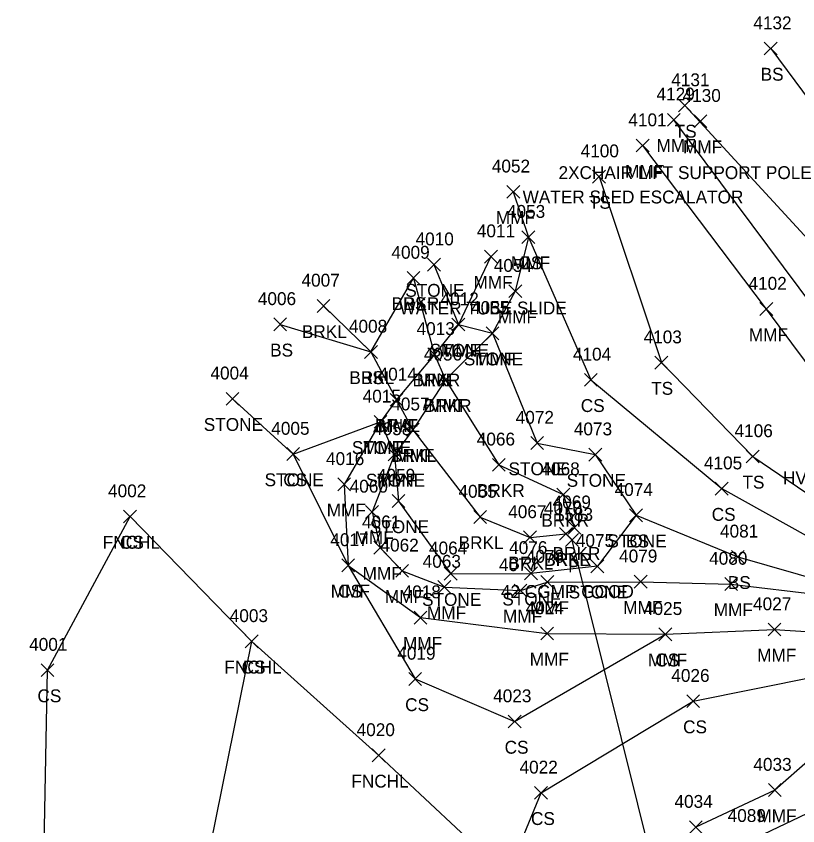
# Model space of a CAD drawing. Extents: x 49137 to 50946, y 9590 to 10709.
# Drawn here: x 49902.4 to 50023.9, y 10574.6 to 10700.6 of the extents above; entities that cross this region are included whole.
import ezdxf

# ---------------------------------------------------------------- set-up
doc = ezdxf.new("R2010")
doc.units = 0
for name, color, linetype in [('C_A', 7, 'Continuous'), ('D_A', 7, 'Continuous'), ('D_C', 7, 'Continuous'), ('D_I', 7, 'Continuous'), ('D_TIC', 7, 'Continuous'), ('DCP', 7, 'Continuous'), ('L_A', 7, 'Continuous'), ('L_C', 7, 'Continuous'), ('L_I', 7, 'Continuous'), ('L_TIC', 7, 'Continuous'), ('LASF', 7, 'Continuous'), ('LAWE', 7, 'Continuous'), ('LDEFAULT', 7, 'Continuous'), ('LELB', 7, 'Continuous'), ('LFNC', 7, 'Continuous')]:
    doc.layers.add(name, color=color, linetype=linetype)

msp = doc.modelspace()

# ---------------------------------------------------------------- linework, layer by layer
at = {"layer": 'D_TIC'}
for points in [[(49987.85, 10618.09), (49989.85, 10620.09)], [(49989.85, 10618.09), (49987.85, 10620.09)]]:
    msp.add_lwpolyline(points, dxfattribs=at)
at = {"layer": 'DCP'}
msp.add_lwpolyline([(50149.42, 9973.37), (49988.85, 10619.09)], dxfattribs=at)
at = {"layer": 'L_TIC'}
for points in [[(50018.73, 10694.53), (50020.73, 10696.53)], [(50020.73, 10694.53), (50018.73, 10696.53)], [(50005.39, 10685.67), (50007.39, 10687.67)], [(50007.39, 10685.67), (50005.39, 10687.67)], [(50003.68, 10683.45), (50005.68, 10685.45)], [(50005.68, 10683.45), (50003.68, 10685.45)], [(50007.81, 10683.23), (50009.81, 10685.23)], [(50009.81, 10683.23), (50007.81, 10685.23)], [(49998.81, 10679.44), (50000.81, 10681.44)], [(50000.81, 10679.44), (49998.81, 10681.44)], [(49992.04, 10674.61), (49994.04, 10676.61)], [(49994.04, 10674.61), (49992.04, 10676.61)], [(49978.71, 10672.25), (49980.71, 10674.25)], [(49980.71, 10672.25), (49978.71, 10674.25)], [(49981.06, 10665.2), (49983.06, 10667.2)], [(49983.06, 10665.2), (49981.06, 10667.2)], [(49981.06, 10665.2), (49983.06, 10667.2)], [(49983.06, 10665.2), (49981.06, 10667.2)], [(49975.24, 10662.17), (49977.24, 10664.17)], [(49977.24, 10662.17), (49975.24, 10664.17)], [(49966.37, 10660.92), (49968.37, 10662.92)], [(49968.37, 10660.92), (49966.37, 10662.92)], [(49963.19, 10658.84), (49965.19, 10660.84)], [(49965.19, 10658.84), (49963.19, 10660.84)], [(49963.19, 10658.84), (49965.19, 10660.84)], [(49965.19, 10658.84), (49963.19, 10660.84)], [(49979.02, 10656.8), (49981.02, 10658.8)], [(49981.02, 10656.8), (49979.02, 10658.8)], [(49949.2, 10654.5), (49951.2, 10656.5)], [(49951.2, 10654.5), (49949.2, 10656.5)], [(50018.05, 10654.01), (50020.05, 10656.01)], [(50020.05, 10654.01), (50018.05, 10656.01)], [(49942.46, 10651.63), (49944.46, 10653.63)], [(49944.46, 10651.63), (49942.46, 10653.63)], [(49970.17, 10651.6), (49972.17, 10653.6)], [(49972.17, 10651.6), (49970.17, 10653.6)], [(49970.17, 10651.6), (49972.17, 10653.6)], [(49972.17, 10651.6), (49970.17, 10653.6)], [(49975.48, 10650.25), (49977.48, 10652.25)], [(49977.48, 10650.25), (49975.48, 10652.25)], [(49975.48, 10650.25), (49977.48, 10652.25)], [(49977.48, 10650.25), (49975.48, 10652.25)], [(49956.57, 10647.34), (49958.57, 10649.34)], [(49958.57, 10647.34), (49956.57, 10649.34)], [(49956.57, 10647.34), (49958.57, 10649.34)], [(49958.57, 10647.34), (49956.57, 10649.34)], [(49966.44, 10646.97), (49968.44, 10648.97)], [(49968.44, 10646.97), (49966.44, 10648.97)], [(49966.44, 10646.97), (49968.44, 10648.97)], [(49968.44, 10646.97), (49966.44, 10648.97)], [(50001.74, 10645.68), (50003.74, 10647.68)], [(50003.74, 10645.68), (50001.74, 10647.68)], [(49968.19, 10643.01), (49970.19, 10645.01)], [(49970.19, 10643.01), (49968.19, 10645.01)], [(49968.19, 10643.01), (49970.19, 10645.01)], [(49970.19, 10643.01), (49968.19, 10645.01)], [(49990.76, 10643), (49992.76, 10645)], [(49992.76, 10643), (49990.76, 10645)], [(49935.04, 10640.06), (49937.04, 10642.06)], [(49937.04, 10640.06), (49935.04, 10642.06)], [(49960.54, 10639.89), (49962.54, 10641.89)], [(49962.54, 10639.89), (49960.54, 10641.89)], [(49960.54, 10639.89), (49962.54, 10641.89)], [(49962.54, 10639.89), (49960.54, 10641.89)], [(49958.06, 10636.47), (49960.06, 10638.47)], [(49960.06, 10636.47), (49958.06, 10638.47)], [(49958.06, 10636.47), (49960.06, 10638.47)], [(49960.06, 10636.47), (49958.06, 10638.47)], [(49963.08, 10635.25), (49965.08, 10637.25)], [(49965.08, 10635.25), (49963.08, 10637.25)], [(49963.08, 10635.25), (49965.08, 10637.25)], [(49965.08, 10635.25), (49963.08, 10637.25)], [(49982.42, 10633.17), (49984.42, 10635.17)], [(49984.42, 10633.17), (49982.42, 10635.17)], [(49944.49, 10631.46), (49946.49, 10633.46)], [(49946.49, 10631.46), (49944.49, 10633.46)], [(49944.49, 10631.46), (49946.49, 10633.46)], [(49946.49, 10631.46), (49944.49, 10633.46)], [(49960.24, 10631.4), (49962.24, 10633.4)], [(49962.24, 10631.4), (49960.24, 10633.4)], [(49960.24, 10631.4), (49962.24, 10633.4)], [(49962.24, 10631.4), (49960.24, 10633.4)], [(49991.46, 10631.37), (49993.46, 10633.37)], [(49993.46, 10631.37), (49991.46, 10633.37)], [(50015.93, 10631.09), (50017.93, 10633.09)], [(50017.93, 10631.09), (50015.93, 10633.09)], [(49976.47, 10629.79), (49978.47, 10631.79)], [(49978.47, 10629.79), (49976.47, 10631.79)], [(49952.41, 10626.75), (49954.41, 10628.75)], [(49954.41, 10626.75), (49952.41, 10628.75)], [(50011.12, 10626.08), (50013.12, 10628.08)], [(50013.12, 10626.08), (50011.12, 10628.08)], [(49960.85, 10624.16), (49962.85, 10626.16)], [(49962.85, 10624.16), (49960.85, 10626.16)], [(49986.48, 10625.17), (49988.48, 10627.17)], [(49988.48, 10625.17), (49986.48, 10627.17)], [(49919.12, 10621.74), (49921.12, 10623.74)], [(49921.12, 10621.74), (49919.12, 10623.74)], [(49919.12, 10621.74), (49921.12, 10623.74)], [(49921.12, 10621.74), (49919.12, 10623.74)], [(49956.74, 10622.46), (49958.74, 10624.46)], [(49958.74, 10622.46), (49956.74, 10624.46)], [(49973.56, 10621.67), (49975.56, 10623.67)], [(49975.56, 10621.67), (49973.56, 10623.67)], [(49997.8, 10621.94), (49999.8, 10623.94)], [(49999.8, 10621.94), (49997.8, 10623.94)], [(49997.8, 10621.94), (49999.8, 10623.94)], [(49999.8, 10621.94), (49997.8, 10623.94)], [(49986.89, 10619.06), (49988.89, 10621.06)], [(49988.89, 10619.06), (49986.89, 10621.06)], [(49986.89, 10619.06), (49988.89, 10621.06)], [(49988.89, 10619.06), (49986.89, 10621.06)], [(49988.23, 10620), (49990.23, 10622)], [(49990.23, 10620), (49988.23, 10622)], [(49981.31, 10618.5), (49983.31, 10620.5)], [(49983.31, 10618.5), (49981.31, 10620.5)], [(49958, 10616.9), (49960, 10618.9)], [(49960, 10616.9), (49958, 10618.9)], [(50013.62, 10615.48), (50015.62, 10617.48)], [(50015.62, 10615.48), (50013.62, 10617.48)], [(49953.03, 10614.14), (49955.03, 10616.14)], [(49955.03, 10614.14), (49953.03, 10616.14)], [(49953.03, 10614.14), (49955.03, 10616.14)], [(49955.03, 10614.14), (49953.03, 10616.14)], [(49991.78, 10614.01), (49993.78, 10616.01)], [(49993.78, 10614.01), (49991.78, 10616.01)], [(49961.44, 10613.3), (49963.44, 10615.3)], [(49963.44, 10613.3), (49961.44, 10615.3)], [(49968.98, 10612.85), (49970.98, 10614.85)], [(49970.98, 10612.85), (49968.98, 10614.85)], [(49981.46, 10612.91), (49983.46, 10614.91)], [(49983.46, 10612.91), (49981.46, 10614.91)], [(49981.46, 10612.91), (49983.46, 10614.91)], [(49983.46, 10612.91), (49981.46, 10614.91)], [(49984, 10611.56), (49986, 10613.56)], [(49986, 10611.56), (49984, 10613.56)], [(49998.5, 10611.61), (50000.5, 10613.61)], [(50000.5, 10611.61), (49998.5, 10613.61)], [(49968, 10610.78), (49970, 10612.78)], [(49970, 10610.78), (49968, 10612.78)], [(49979.82, 10610.25), (49981.82, 10612.25)], [(49981.82, 10610.25), (49979.82, 10612.25)], [(50012.59, 10611.25), (50014.59, 10613.25)], [(50014.59, 10611.25), (50012.59, 10613.25)], [(49964.28, 10606.03), (49966.28, 10608.03)], [(49966.28, 10606.03), (49964.28, 10608.03)], [(50019.33, 10604.17), (50021.33, 10606.17)], [(50021.33, 10604.17), (50019.33, 10606.17)], [(49983.97, 10603.55), (49985.97, 10605.55)], [(49985.97, 10603.55), (49983.97, 10605.55)], [(50002.36, 10603.43), (50004.36, 10605.43)], [(50004.36, 10603.43), (50002.36, 10605.43)], [(50002.36, 10603.43), (50004.36, 10605.43)], [(50004.36, 10603.43), (50002.36, 10605.43)], [(49938.03, 10602.33), (49940.03, 10604.33)], [(49940.03, 10602.33), (49938.03, 10604.33)], [(49938.03, 10602.33), (49940.03, 10604.33)], [(49940.03, 10602.33), (49938.03, 10604.33)], [(49906.28, 10597.86), (49908.28, 10599.86)], [(49908.28, 10597.86), (49906.28, 10599.86)], [(49963.45, 10596.48), (49965.45, 10598.48)], [(49965.45, 10596.48), (49963.45, 10598.48)], [(50006.67, 10593.03), (50008.67, 10595.03)], [(50008.67, 10593.03), (50006.67, 10595.03)], [(49978.92, 10589.86), (49980.92, 10591.86)], [(49980.92, 10589.86), (49978.92, 10591.86)], [(49957.78, 10584.59), (49959.78, 10586.59)], [(49959.78, 10584.59), (49957.78, 10586.59)], [(49983.02, 10578.77), (49985.02, 10580.77)], [(49985.02, 10578.77), (49983.02, 10580.77)], [(50019.38, 10579.2), (50021.38, 10581.2)], [(50021.38, 10579.2), (50019.38, 10581.2)], [(50007.1, 10573.44), (50009.1, 10575.44)], [(50009.1, 10573.44), (50007.1, 10575.44)]]:
    msp.add_lwpolyline(points, dxfattribs=at)
at = {"layer": 'LASF'}
for points in [[(49967.37, 10661.92), (49971.17, 10652.6), (49976.48, 10651.25), (49983.42, 10634.17), (49992.46, 10632.37), (49998.8, 10622.94), (49992.78, 10615.01), (49982.46, 10613.91)], [(49936.04, 10641.06), (49945.49, 10632.46), (49959.06, 10637.47), (49961.24, 10632.4), (49961.85, 10625.16), (49969.98, 10613.85), (49982.46, 10613.91)]]:
    msp.add_lwpolyline(points, dxfattribs=at)
at = {"layer": 'LAWE'}
for points in [[(49964.19, 10659.84), (49967.44, 10647.97), (49969.19, 10644.01), (49977.47, 10630.79), (49987.48, 10626.17), (49989.23, 10621), (49987.89, 10620.06)], [(49950.2, 10655.5), (49957.57, 10648.34), (49961.54, 10640.89), (49964.08, 10636.25), (49974.56, 10622.67), (49982.31, 10619.5), (49987.89, 10620.06)]]:
    msp.add_lwpolyline(points, dxfattribs=at)
at = {"layer": 'LDEFAULT'}
for points in [[(49999.81, 10680.44), (50019.05, 10655.01), (50030.82, 10639.12), (50048.26, 10616.08), (50072.31, 10584.07), (50081.41, 10573.52), (50085.37, 10576.41), (50082.1, 10581.17), (50053.24, 10619.32), (50004.68, 10684.45)], [(49979.71, 10673.25), (49982.06, 10666.2), (49980.02, 10657.8), (49976.48, 10651.25), (49969.19, 10644.01), (49964.08, 10636.25), (49961.24, 10632.4), (49957.74, 10623.46), (49959, 10617.9), (49962.44, 10614.3), (49969, 10611.78), (49980.82, 10611.25), (49985, 10612.56), (49999.5, 10612.61), (50013.59, 10612.25), (50027.53, 10610.57), (50036.04, 10607.57), (50041.07, 10602.47), (50043.25, 10595.08), (50041.2, 10587.82), (50035.42, 10581.35), (50016.39, 10572.24)], [(49976.24, 10663.17), (49971.17, 10652.6), (49967.44, 10647.97), (49961.54, 10640.89), (49959.06, 10637.47), (49953.41, 10627.75), (49954.03, 10615.14), (49965.28, 10607.03), (49984.97, 10604.55), (50003.36, 10604.43), (50020.33, 10605.17), (50029.28, 10604.58), (50036.3, 10599.8), (50037.54, 10595.27), (50036.38, 10590.75), (50031.49, 10589.92), (50020.38, 10580.2), (50008.1, 10574.44)]]:
    msp.add_lwpolyline(points, dxfattribs=at)
at = {"layer": 'LELB'}
for points in [[(50019.73, 10695.53), (50037.05, 10672.19), (50068.92, 10635.88), (50093.38, 10612.86), (50116.43, 10587.84), (50130.03, 10572.43), (50130.75, 10559.66)], [(50006.39, 10686.67), (50027.96, 10663.22), (50060.02, 10630.32), (50085.34, 10605.89), (50109.29, 10582.73), (50124.77, 10564.49)], [(49993.04, 10675.61), (50002.74, 10646.68), (50016.93, 10632.09), (50043.26, 10614.22), (50052.79, 10600.95), (50055.61, 10591.77), (50062.16, 10578.94), (50072.31, 10584.07)], [(49982.06, 10666.2), (49991.76, 10644), (50012.12, 10627.08), (50039.3, 10611.99), (50052.79, 10600.95)], [(49943.46, 10652.63), (49957.57, 10648.34), (49964.19, 10659.84)], [(49945.49, 10632.46), (49954.03, 10615.14), (49964.45, 10597.48), (49979.92, 10590.86), (50003.36, 10604.43)], [(49923.39, 10516.46), (49902.42, 10531.11), (49906.38, 10552.68), (49907.28, 10598.86), (49920.12, 10622.74)], [(49998.8, 10622.94), (50014.62, 10616.48), (50028.49, 10612.46), (50036.04, 10607.57)], [(49949.01, 10468.45), (49916.19, 10486.12), (49916.42, 10500.13), (49923.39, 10516.46), (49925.91, 10538.51), (49931.69, 10566.92), (49939.03, 10603.33)], [(49951.21, 10484.84), (49950.27, 10514.68), (49954.83, 10538.34), (49978.78, 10566.92), (49984.02, 10579.77), (50007.67, 10594.03), (50036.3, 10599.8)]]:
    msp.add_lwpolyline(points, dxfattribs=at)
at = {"layer": 'LFNC'}
msp.add_lwpolyline([(49920.12, 10622.74), (49939.03, 10603.33), (49958.78, 10585.59), (49978.78, 10566.92), (49996.68, 10550.82)], dxfattribs=at)

# ---------------------------------------------------------------- texts
at = {"layer": 'C_A'}
msp.add_text('HVCTRL', height=2, dxfattribs=at).set_placement((50021.65, 10627.75))
at = {"layer": 'D_A'}
msp.add_text('P', height=2, dxfattribs=at).set_placement((49988.23, 10614.09))
at = {"layer": 'D_C'}
msp.add_text('42 CGMP GOOD', height=2, dxfattribs=at).set_placement((49977.79, 10610.09))
at = {"layer": 'D_I'}
msp.add_text('1583', height=2, dxfattribs=at).set_placement((49986.16, 10622.09))
at = {"layer": 'L_A'}
for s, p in [('BS', (50018.17, 10690.53)), ('TS', (50004.8, 10681.67)), ('MMF', (50001.97, 10679.45)), ('MMF', (50006.1, 10679.23)), ('MMF', (49997.09, 10675.44)), ('TS', (49991.45, 10670.61)), ('MMF', (49976.99, 10668.25)), ('MMF', (49979.34, 10661.2)), ('CS', (49980.5, 10661.2)), ('MMF', (49973.52, 10658.17)), ('STONE', (49962.91, 10656.92)), ('BRKR', (49960.78, 10654.84)), ('BS', (49962.63, 10654.84)), ('MMF', (49977.3, 10652.8)), ('BRKL', (49946.84, 10650.5)), ('MMF', (50016.34, 10650.01)), ('BS', (49941.9, 10647.63)), ('STONE', (49966.71, 10647.6)), ('MMF', (49968.45, 10647.6)), ('STONE', (49972.02, 10646.25)), ('MMF', (49973.76, 10646.25)), ('BRKL', (49954.22, 10643.34)), ('BS', (49956.01, 10643.34)), ('BRKR', (49964.03, 10642.97)), ('MMF', (49964.73, 10642.97)), ('TS', (50001.15, 10641.68)), ('BRKR', (49965.78, 10639.01)), ('MMF', (49966.48, 10639.01)), ('CS', (49990.2, 10639)), ('STONE', (49931.58, 10636.06)), ('BRKL', (49958.19, 10635.89)), ('MMF', (49958.82, 10635.89)), ('STONE', (49954.61, 10632.47)), ('MMF', (49956.35, 10632.47)), ('BRKL', (49960.73, 10631.25)), ('MMF', (49961.36, 10631.25)), ('STONE', (49978.96, 10629.17)), ('STONE', (49941.04, 10627.46)), ('CS', (49943.94, 10627.46)), ('STONE', (49956.79, 10627.4)), ('MMF', (49958.53, 10627.4)), ('STONE', (49988.01, 10627.37)), ('TS', (50015.34, 10627.09)), ('BRKR', (49974.06, 10625.79)), ('MMF', (49950.7, 10622.75)), ('CS', (50010.56, 10622.08)), ('BRKR', (49984.07, 10621.17)), ('STONE', (49957.4, 10620.16)), ('FNCHL', (49915.87, 10617.74)), ('CS', (49918.56, 10617.74)), ('MMF', (49955.03, 10618.46)), ('STONE', (49994.34, 10617.94)), ('BS', (49997.24, 10617.94)), ('BRKL', (49971.21, 10617.67)), ('BRKR', (49985.82, 10616)), ('BRKL', (49978.95, 10614.5)), ('BRKR', (49984.48, 10615.06)), ('BRKL', (49984.54, 10615.06)), ('MMF', (49956.28, 10612.9)), ('BS', (50013.06, 10611.48)), ('MMF', (49951.32, 10610.14)), ('CS', (49952.47, 10610.14)), ('MMF', (49959.73, 10609.3)), ('STONE', (49978, 10608.91)), ('STONE', (49978, 10608.91)), ('STONE', (49988.32, 10610.01)), ('STONE', (49965.52, 10608.85)), ('MMF', (49966.29, 10606.78)), ('MMF', (49982.29, 10607.56)), ('MMF', (49996.79, 10607.61)), ('MMF', (50010.87, 10607.25)), ('MMF', (49978.1, 10606.25)), ('MMF', (49962.56, 10602.03)), ('MMF', (50017.62, 10600.17)), ('MMF', (49982.26, 10599.55)), ('MMF', (50000.65, 10599.43)), ('CS', (50001.8, 10599.43)), ('FNCHL', (49934.78, 10598.33)), ('CS', (49937.47, 10598.33)), ('CS', (49905.72, 10593.86)), ('CS', (49962.89, 10592.48)), ('CS', (50006.11, 10589.03)), ('CS', (49978.36, 10585.86)), ('FNCHL', (49954.53, 10580.59)), ('MMF', (50017.66, 10575.2)), ('CS', (49982.46, 10574.77))]:
    msp.add_text(s, height=2, dxfattribs=at).set_placement(p)
at = {"layer": 'L_C'}
for s, p in [('2XCHAIR LIFT SUPPORT POLE', (49986.74, 10675.23)), ('WATER SLED ESCALATOR', (49981.16, 10671.44)), ('WATER TUBE SLIDE', (49962.02, 10654.17))]:
    msp.add_text(s, height=2, dxfattribs=at).set_placement(p)
at = {"layer": 'L_I'}
for s, p in [('4132', (50017.03, 10698.53)), ('4131', (50004.27, 10689.67)), ('4129', (50001.98, 10687.45)), ('4130', (50006.03, 10687.23)), ('4101', (49997.6, 10683.44)), ('4100', (49990.18, 10678.61)), ('4052', (49976.37, 10676.25)), ('4053', (49978.72, 10669.2)), ('4053', (49978.72, 10669.2)), ('4011', (49974.04, 10666.17)), ('4010', (49964.51, 10664.92)), ('4009', (49960.76, 10662.84)), ('4009', (49960.76, 10662.84)), ('4054', (49976.68, 10660.8)), ('4007', (49946.78, 10658.5)), ('4102', (50016.28, 10658.01)), ('4006', (49939.99, 10655.63)), ('4012', (49968.4, 10655.6)), ('4012', (49968.4, 10655.6)), ('4055', (49973.14, 10654.25)), ('4055', (49973.14, 10654.25)), ('4008', (49954.15, 10651.34)), ('4008', (49954.15, 10651.34)), ('4013', (49964.67, 10650.97)), ('4013', (49964.67, 10650.97)), ('4103', (49999.97, 10649.68)), ('4056', (49965.8, 10647.01)), ('4056', (49965.8, 10647.01)), ('4104', (49988.98, 10647)), ('4004', (49932.62, 10644.06)), ('4014', (49958.77, 10643.89)), ('4014', (49958.77, 10643.89)), ('4015', (49956.29, 10640.47)), ('4015', (49956.29, 10640.47)), ('4057', (49960.74, 10639.25)), ('4057', (49960.74, 10639.25)), ('4072', (49980.08, 10637.17)), ('4005', (49942.08, 10635.46)), ('4005', (49942.08, 10635.46)), ('4058', (49957.9, 10635.4)), ('4058', (49957.9, 10635.4)), ('4073', (49989.12, 10635.37)), ('4106', (50014.11, 10635.09)), ('4066', (49974.03, 10633.79)), ('4016', (49950.59, 10630.75)), ('4068', (49984.09, 10629.17)), ('4105', (50009.35, 10630.08)), ('4059', (49958.51, 10628.16)), ('4002', (49916.7, 10625.74)), ('4002', (49916.7, 10625.74)), ('4060', (49954.27, 10626.46)), ('4065', (49971.18, 10625.67)), ('4074', (49995.46, 10625.94)), ('4074', (49995.46, 10625.94)), ('4070', (49984.47, 10623.06)), ('4070', (49984.47, 10623.06)), ('4069', (49985.83, 10624)), ('4067', (49978.92, 10622.5)), ('4061', (49956.18, 10620.9)), ('4081', (50011.85, 10619.48)), ('4017', (49951.26, 10618.14)), ('4017', (49951.26, 10618.14)), ('4075', (49989.44, 10618.01)), ('4062', (49959.06, 10617.3)), ('4064', (49966.6, 10616.85)), ('4076', (49979.06, 10616.91)), ('4076', (49979.06, 10616.91)), ('4078', (49981.67, 10615.56)), ('4079', (49996.16, 10615.61)), ('4080', (50010.16, 10615.25)), ('4063', (49965.62, 10614.78)), ('4077', (49977.48, 10614.25)), ('4018', (49962.5, 10610.03)), ('4027', (50016.99, 10608.17)), ('4024', (49981.64, 10607.55)), ('4025', (50000.03, 10607.43)), ('4025', (50000.03, 10607.43)), ('4003', (49935.62, 10606.33)), ('4003', (49935.62, 10606.33)), ('4001', (49904.43, 10601.86)), ('4019', (49961.67, 10600.48)), ('4026', (50004.28, 10597.03)), ('4023', (49976.58, 10593.86)), ('4020', (49955.35, 10588.59)), ('4022', (49980.68, 10582.77)), ('4033', (50017.04, 10583.2)), ('4034', (50004.77, 10577.44)), ('4089', (50013.04, 10575.24))]:
    msp.add_text(s, height=2, dxfattribs=at).set_placement(p)

doc.saveas('drawing.dxf')
